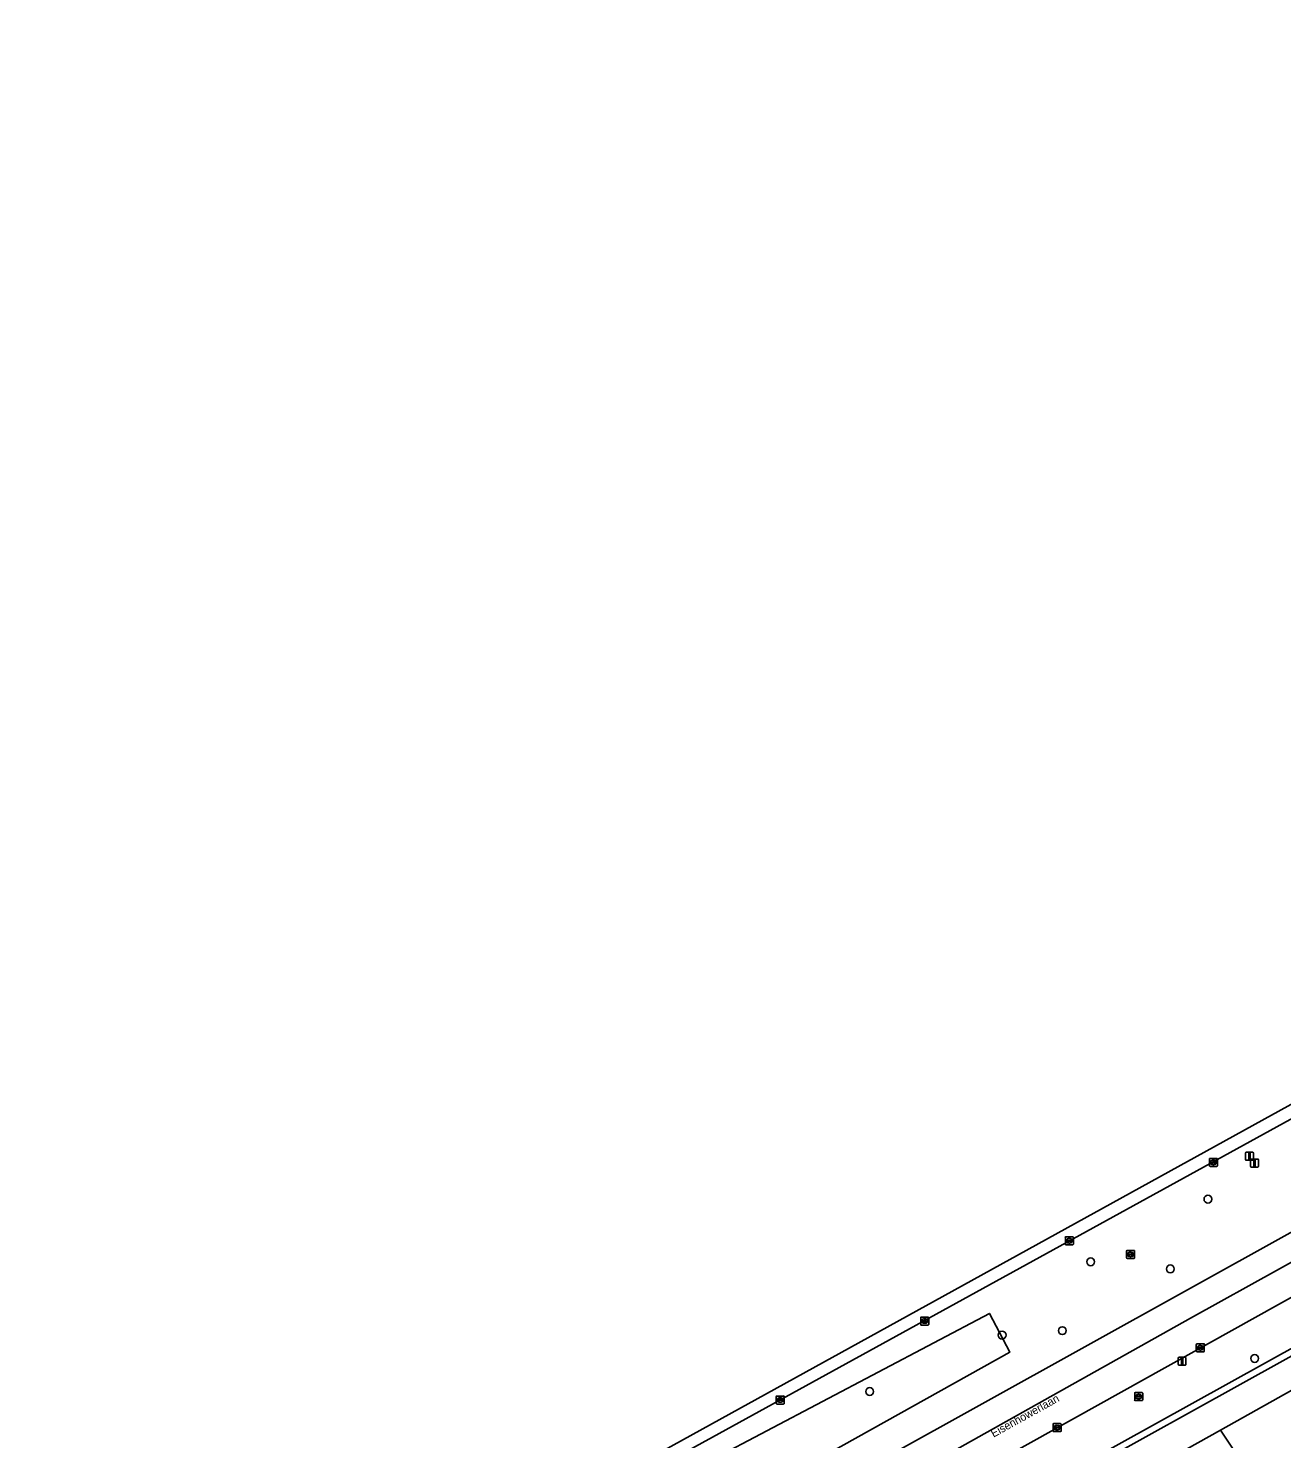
# Model space of a CAD drawing. Extents: x 162879 to 165540, y 384011 to 385181.
# Drawn here: x 163777.7 to 163934.2, y 384795.5 to 384971.8 of the extents above; entities that cross this region are included whole.
import ezdxf

# ---------------------------------------------------------------- set-up
doc = ezdxf.new("R2010")
doc.units = 0
for name, color, linetype in [('IMGEO_Berm_groen', 7, 'Continuous'), ('IMGEO_Boom', 7, 'Continuous'), ('IMGEO_Gemengd_bos', 7, 'Continuous'), ('IMGEO_Kolk', 7, 'Continuous'), ('IMGEO_Lichtmast', 7, 'Continuous'), ('IMGEO_Loofbos', 7, 'Continuous'), ('IMGEO_Muur', 7, 'Continuous'), ('IMGEO_Openbare_ruimte_label', 7, 'Continuous'), ('IMGEO_Rijbaan_regionaal_gesloten', 7, 'Continuous'), ('IMGEO_Rioolput', 7, 'Continuous'), ('IMGEO_Verkeersbordpaal', 7, 'Continuous')]:
    doc.layers.add(name, color=color, linetype=linetype)

msp = doc.modelspace()

# ---------------------------------------------------------------- linework, layer by layer
at = {"layer": 'IMGEO_Berm_groen'}
for points in [[(164192.18, 384964.92), (164146.56, 384944.41), (164118.06, 384931.02), (164076.71, 384911.01), (164028.43, 384886.32), (164000, 384871.06), (163992.46, 384866.71), (163979.89, 384859.86), (163965.35, 384851.94), (163853.53, 384790.43)], [(163871.53, 384785.88), (163986.2, 384849.54), (164000, 384857.21), (164034.37, 384875.79), (164036.88, 384877.14), (164052.2, 384885.03), (164067.56, 384892.57), (164106.58, 384912.17), (164139.84, 384928.01), (164149.3, 384932.39), (164167.62, 384940.87)], [(164175, 384936.26), (164153.89, 384926.74), (164144.65, 384922.33), (164120.67, 384911.24), (164099.06, 384900.61), (164050.32, 384876.05), (164000, 384849.21), (163989.86, 384843.56), (163852.3, 384766.88)], [(163801.03, 384737.74), (163800.51, 384737.3), (163789.97, 384728.4), (163790.92, 384726.74), (163790.99, 384726.64), (163802.36, 384734.21), (163830.64, 384748.49), (163847.52, 384757.91), (163848.3, 384756.51), (163852.53, 384758.82), (163851.73, 384760.24), (163898.05, 384786.03), (163898.84, 384784.62), (163905.17, 384788.16), (163904.35, 384789.56), (163992.86, 384838.66)], [(163756.98, 384726.11), (163795.35, 384750), (163807.43, 384757.52), (163823.36, 384769.46), (163825.98, 384771.1), (163849.06, 384785.53), (163897.73, 384811.19), (163900.26, 384806.35), (163829.14, 384766.63), (163814.86, 384755.99), (163757.65, 384724.21)]]:
    msp.add_lwpolyline(points, dxfattribs=at)
at = {"layer": 'IMGEO_Boom'}
for centre in [(163925.02, 384825.47), (163910.38, 384817.65), (163920.32, 384816.76), (163899.31, 384808.49), (163906.83, 384809.05), (163930.86, 384805.57), (163882.77, 384801.44)]:
    msp.add_circle(centre, 0.489, dxfattribs=at)
at = {"layer": 'IMGEO_Gemengd_bos'}
msp.add_lwpolyline([(163928.74, 384793.36), (163926.59, 384796.63), (163843.22, 384750)], dxfattribs=at)
at = {"layer": 'IMGEO_Kolk'}
for p, q in [((163925.2, 384829.63), (163925.2, 384830.49)), ((163925.28, 384830.56), (163926.13, 384830.56)), ((163925.46, 384830.05), (163925.46, 384830.07)), ((163925.5, 384830.1), (163925.9, 384830.1)), ((163925.9, 384830.02), (163925.5, 384830.02)), ((163925.69, 384830.34), (163925.71, 384830.34)), ((163925.71, 384829.78), (163925.69, 384829.78)), ((163925.94, 384830.07), (163925.94, 384830.05)), ((163926.2, 384830.49), (163926.2, 384829.63)), ((163926.13, 384829.56), (163925.28, 384829.56)), ((163907.21, 384819.84), (163907.21, 384820.7)), ((163907.28, 384820.77), (163908.13, 384820.77)), ((163908.13, 384819.77), (163907.28, 384819.77)), ((163907.47, 384820.26), (163907.47, 384820.28)), ((163907.51, 384820.31), (163907.91, 384820.31)), ((163907.9, 384820.23), (163907.51, 384820.23)), ((163907.72, 384819.99), (163907.69, 384819.99)), ((163907.7, 384820.55), (163907.72, 384820.55)), ((163907.95, 384820.28), (163907.95, 384820.26)), ((163908.21, 384820.7), (163908.21, 384819.84)), ((163889.14, 384809.82), (163889.14, 384810.67)), ((163889.21, 384810.74), (163890.06, 384810.74)), ((163889.44, 384810.29), (163889.84, 384810.29)), ((163889.62, 384810.52), (163889.65, 384810.52)), ((163890.14, 384810.67), (163890.14, 384809.82)), ((163890.06, 384809.74), (163889.21, 384809.74)), ((163889.39, 384810.24), (163889.39, 384810.25)), ((163889.83, 384810.2), (163889.43, 384810.2)), ((163889.65, 384809.96), (163889.62, 384809.96)), ((163889.88, 384810.25), (163889.88, 384810.24)), ((163923.57, 384806.47), (163923.57, 384807.33)), ((163923.65, 384807.4), (163924.5, 384807.4)), ((163923.83, 384806.89), (163923.83, 384806.91)), ((163923.87, 384806.94), (163924.27, 384806.94)), ((163924.27, 384806.86), (163923.87, 384806.86)), ((163924.06, 384807.18), (163924.08, 384807.18)), ((163924.31, 384806.91), (163924.31, 384806.89)), ((163924.57, 384807.33), (163924.57, 384806.47)), ((163924.5, 384806.4), (163923.65, 384806.4)), ((163924.08, 384806.62), (163924.06, 384806.62)), ((163871.1, 384799.96), (163871.1, 384800.81)), ((163871.17, 384800.88), (163872.02, 384800.88)), ((163872.02, 384799.88), (163871.17, 384799.88)), ((163871.35, 384800.38), (163871.35, 384800.39)), ((163871.79, 384800.34), (163871.39, 384800.34)), ((163871.4, 384800.43), (163871.8, 384800.43)), ((163871.58, 384800.66), (163871.61, 384800.66)), ((163871.61, 384800.1), (163871.58, 384800.1)), ((163871.84, 384800.39), (163871.84, 384800.38)), ((163872.1, 384800.81), (163872.1, 384799.96)), ((163905.68, 384796.52), (163905.68, 384797.37)), ((163905.76, 384797.44), (163906.61, 384797.44)), ((163906.61, 384796.44), (163905.76, 384796.44)), ((163905.94, 384796.94), (163905.94, 384796.95)), ((163905.98, 384796.99), (163906.38, 384796.99)), ((163906.38, 384796.9), (163905.98, 384796.9)), ((163906.17, 384797.22), (163906.2, 384797.22)), ((163906.19, 384796.66), (163906.17, 384796.66)), ((163906.43, 384796.95), (163906.43, 384796.94)), ((163906.68, 384797.37), (163906.68, 384796.52))]:
    msp.add_line(p, q, dxfattribs=at)
for points in [[(163925.2, 384829.63), (163925.2, 384830.49)], [(163925.28, 384830.56), (163926.13, 384830.56)], [(163926.2, 384830.49), (163926.2, 384829.63)], [(163926.13, 384829.56), (163925.28, 384829.56)], [(163907.21, 384819.84), (163907.21, 384820.7)], [(163907.28, 384820.77), (163908.13, 384820.77)], [(163908.13, 384819.77), (163907.28, 384819.77)], [(163908.21, 384820.7), (163908.21, 384819.84)], [(163889.14, 384809.82), (163889.14, 384810.67)], [(163889.21, 384810.74), (163890.06, 384810.74)], [(163890.14, 384810.67), (163890.14, 384809.82)], [(163890.06, 384809.74), (163889.21, 384809.74)], [(163923.57, 384806.47), (163923.57, 384807.33)], [(163923.65, 384807.4), (163924.5, 384807.4)], [(163924.57, 384807.33), (163924.57, 384806.47)], [(163924.5, 384806.4), (163923.65, 384806.4)], [(163871.1, 384799.96), (163871.1, 384800.81)], [(163871.17, 384800.88), (163872.02, 384800.88)], [(163872.02, 384799.88), (163871.17, 384799.88)], [(163872.1, 384800.81), (163872.1, 384799.96)], [(163905.68, 384796.52), (163905.68, 384797.37)], [(163905.76, 384797.44), (163906.61, 384797.44)], [(163906.61, 384796.44), (163905.76, 384796.44)], [(163906.68, 384797.37), (163906.68, 384796.52)]]:
    msp.add_lwpolyline(points, dxfattribs=at)
for centre, radius, start, end in [((163925.28, 384830.49), 0.0765, 91.552, 178.448), ((163925.28, 384830.49), 0.0765, 91.552, 178.448), ((163925.5, 384830.06), 0.0403, 85.8775, 175.7526), ((163925.5, 384830.05), 0.0366, 178.938, 274.7102), ((163925.91, 384830.07), 0.0386, 1.7309, 96.639), ((163925.9, 384830.06), 0.043, 264.8664, 352.4533), ((163926.13, 384830.49), 0.0765, 1.552, 88.448), ((163926.13, 384830.49), 0.0765, 1.552, 88.448), ((163925.28, 384829.64), 0.0765, 181.552, 268.448), ((163925.28, 384829.64), 0.0765, 181.552, 268.448), ((163926.13, 384829.64), 0.0765, 271.552, 358.448), ((163926.13, 384829.64), 0.0765, 271.552, 358.448), ((163907.28, 384820.7), 0.0765, 91.552, 178.448), ((163907.28, 384820.7), 0.0765, 91.552, 178.448), ((163907.28, 384819.85), 0.0765, 181.552, 268.448), ((163907.28, 384819.85), 0.0765, 181.552, 268.448), ((163907.51, 384820.27), 0.0403, 85.8775, 175.7526), ((163907.5, 384820.26), 0.0366, 178.938, 274.7102), ((163907.91, 384820.27), 0.043, 264.8664, 352.4533), ((163907.91, 384820.28), 0.0386, 1.7309, 96.639), ((163908.13, 384820.7), 0.0765, 1.552, 88.448), ((163908.13, 384820.7), 0.0765, 1.552, 88.448), ((163908.13, 384819.85), 0.0765, 271.552, 358.448), ((163908.13, 384819.85), 0.0765, 271.552, 358.448), ((163889.21, 384810.67), 0.0765, 91.552, 178.448), ((163889.21, 384810.67), 0.0765, 91.552, 178.448), ((163889.44, 384810.25), 0.0403, 85.8775, 175.7526), ((163889.84, 384810.25), 0.0386, 1.7309, 96.639), ((163890.06, 384810.67), 0.0765, 1.552, 88.448), ((163890.06, 384810.67), 0.0765, 1.552, 88.448), ((163889.21, 384809.82), 0.0765, 181.552, 268.448), ((163889.21, 384809.82), 0.0765, 181.552, 268.448), ((163889.43, 384810.24), 0.0366, 178.938, 274.7102), ((163889.84, 384810.24), 0.043, 264.8664, 352.4533), ((163890.06, 384809.82), 0.0765, 271.552, 358.448), ((163890.06, 384809.82), 0.0765, 271.552, 358.448), ((163923.65, 384807.33), 0.0765, 91.552, 178.448), ((163923.65, 384807.33), 0.0765, 91.552, 178.448), ((163923.87, 384806.9), 0.0403, 85.8775, 175.7526), ((163923.87, 384806.89), 0.0366, 178.938, 274.7102), ((163924.28, 384806.91), 0.0386, 1.7309, 96.639), ((163924.27, 384806.9), 0.043, 264.8664, 352.4533), ((163924.5, 384807.33), 0.0765, 1.552, 88.448), ((163924.5, 384807.33), 0.0765, 1.552, 88.448), ((163923.65, 384806.48), 0.0765, 181.552, 268.448), ((163923.65, 384806.48), 0.0765, 181.552, 268.448), ((163924.5, 384806.48), 0.0765, 271.552, 358.448), ((163924.5, 384806.48), 0.0765, 271.552, 358.448), ((163871.17, 384800.81), 0.0765, 91.552, 178.448), ((163871.17, 384800.81), 0.0765, 91.552, 178.448), ((163871.17, 384799.96), 0.0765, 181.552, 268.448), ((163871.17, 384799.96), 0.0765, 181.552, 268.448), ((163871.4, 384800.39), 0.0403, 85.8775, 175.7526), ((163871.39, 384800.38), 0.0366, 178.938, 274.7102), ((163871.8, 384800.38), 0.043, 264.8664, 352.4533), ((163871.8, 384800.39), 0.0386, 1.7309, 96.639), ((163872.02, 384800.81), 0.0765, 1.552, 88.448), ((163872.02, 384800.81), 0.0765, 1.552, 88.448), ((163872.02, 384799.96), 0.0765, 271.552, 358.448), ((163872.02, 384799.96), 0.0765, 271.552, 358.448), ((163905.76, 384797.37), 0.0765, 91.552, 178.448), ((163905.76, 384797.37), 0.0765, 91.552, 178.448), ((163905.76, 384796.52), 0.0765, 181.552, 268.448), ((163905.76, 384796.52), 0.0765, 181.552, 268.448), ((163905.98, 384796.95), 0.0403, 85.8775, 175.7526), ((163905.98, 384796.94), 0.0366, 178.938, 274.7102), ((163906.39, 384796.95), 0.0386, 1.7309, 96.639), ((163906.38, 384796.94), 0.043, 264.8664, 352.4533), ((163906.61, 384797.37), 0.0765, 1.552, 88.448), ((163906.61, 384797.37), 0.0765, 1.552, 88.448), ((163906.61, 384796.52), 0.0765, 271.552, 358.448), ((163906.61, 384796.52), 0.0765, 271.552, 358.448)]:
    msp.add_arc(centre, radius, start, end, dxfattribs=at)
for centre, major_axis, ratio, start_param, end_param in [((163925.69, 384830.06), (-0.387, 0.002), 0.722429, 4.712389, 7.853982), ((163925.71, 384830.06), (-0.39, 0.002), 0.717154, 1.570796, 4.712389), ((163907.69, 384820.27), (-0.387, 0.002), 0.722429, 4.712389, 7.853982), ((163907.72, 384820.27), (-0.39, 0.002), 0.717154, 1.570796, 4.712389), ((163889.62, 384810.24), (-0.387, 0.002), 0.722429, 4.712389, 7.853982), ((163889.65, 384810.24), (-0.39, 0.002), 0.717154, 1.570796, 4.712389), ((163924.06, 384806.9), (-0.387, 0.002), 0.722429, 4.712389, 7.853982), ((163924.08, 384806.9), (-0.39, 0.002), 0.717154, 1.570796, 4.712389), ((163871.58, 384800.38), (-0.387, 0.002), 0.722429, 4.712389, 7.853982), ((163871.61, 384800.38), (-0.39, 0.002), 0.717154, 1.570796, 4.712389), ((163906.17, 384796.94), (-0.387, 0.002), 0.722429, 4.712389, 7.853982), ((163906.19, 384796.94), (-0.39, 0.002), 0.717154, 1.570796, 4.712389)]:
    msp.add_ellipse(centre, major_axis=major_axis, ratio=ratio, start_param=start_param, end_param=end_param, dxfattribs=at)
at = {"layer": 'IMGEO_Lichtmast'}
for p, q in [((163921.3, 384804.83), (163921.3, 384805.62)), ((163921.3, 384805.62), (163921.3, 384804.83)), ((163921.4, 384805.72), (163922.18, 384805.72)), ((163922.18, 384805.72), (163921.4, 384805.72)), ((163922.28, 384805.62), (163922.28, 384804.83)), ((163922.28, 384804.83), (163922.28, 384805.62)), ((163922.18, 384804.73), (163921.4, 384804.73)), ((163921.4, 384804.73), (163922.18, 384804.73))]:
    msp.add_line(p, q, dxfattribs=at)
msp.add_lwpolyline([(163921.71, 384805.6), (163921.87, 384805.6), (163921.87, 384804.85), (163921.71, 384804.85), (163921.71, 384805.6)], dxfattribs=at)
for centre, start, end in [((163921.4, 384805.62), 90, 180), ((163921.4, 384805.62), 90, 180), ((163922.18, 384805.62), 0, 90), ((163922.18, 384805.62), 360, 90), ((163921.4, 384804.83), 180, 270), ((163921.4, 384804.83), 180, 270), ((163922.18, 384804.83), 270, 0), ((163922.18, 384804.83), 270, 0)]:
    msp.add_arc(centre, 0.1, start, end, dxfattribs=at)
at = {"layer": 'IMGEO_Loofbos'}
for points in [[(163832.96, 384744.27), (163843.22, 384750), (163926.59, 384796.63), (163943.75, 384806.22), (163968.42, 384820.02), (163985.45, 384829.54), (163995.19, 384834.86), (163993.29, 384837.97), (163905.47, 384789.25), (163906.28, 384787.85), (163898.53, 384783.52), (163897.74, 384784.93), (163852.83, 384759.93), (163853.63, 384758.5), (163847.99, 384755.41), (163847.21, 384756.8), (163831.62, 384748.12)], [(163897.73, 384811.19), (163849.06, 384785.53), (163825.98, 384771.1), (163823.36, 384769.46), (163807.43, 384757.52), (163795.35, 384750), (163756.98, 384726.11), (163757.65, 384724.21), (163814.86, 384755.99), (163829.14, 384766.63), (163900.26, 384806.35)], [(163930.97, 384789.95), (163938.5, 384795.05), (163947.2, 384800.25), (163943.75, 384806.22), (163926.59, 384796.63), (163928.74, 384793.36)]]:
    msp.add_lwpolyline(points, close=True, dxfattribs=at)
at = {"layer": 'IMGEO_Muur'}
for points in [[(164200.46, 384942.42), (164096.89, 384894.56), (164097.59, 384893.08), (164094.69, 384891.71), (164094, 384893.2), (164090.38, 384891.43), (164028.57, 384858.62), (164029.32, 384857.21), (164003.03, 384843.38), (164002.67, 384844.11), (163992.86, 384838.66), (163904.35, 384789.56)], [(163905.47, 384789.25), (163993.29, 384837.97), (164002.32, 384842.99), (164002.67, 384842.28), (164030.41, 384856.87), (164029.66, 384858.29), (164090.75, 384890.71), (164093.61, 384892.1), (164094.29, 384890.63), (164098.67, 384892.69), (164097.97, 384894.16), (164146.43, 384916.56), (164147.17, 384916.9), (164200.8, 384941.69)]]:
    msp.add_lwpolyline(points, dxfattribs=at)
at = {"layer": 'IMGEO_Rijbaan_regionaal_gesloten'}
msp.add_lwpolyline([(163834.89, 384781.88), (163835.79, 384780.31), (163853.53, 384790.43), (163965.35, 384851.94), (163979.89, 384859.86), (163992.46, 384866.71), (164000, 384871.06), (164028.43, 384886.32), (164076.71, 384911.01), (164118.06, 384931.02), (164146.56, 384944.41), (164192.18, 384964.92), (164201.66, 384969.03), (164204.45, 384970.2), (164203.63, 384971.77), (164196.43, 384968.85), (164173.47, 384959.56), (164139.09, 384942.78), (164031.01, 384890.05)], close=True, dxfattribs=at)
for points in [[(163831.88, 384759.57), (163922.86, 384810.62), (163989.54, 384847.58), (164018.49, 384863.38), (164049.69, 384879.82), (164089.82, 384900.11), (164135.97, 384922.35), (164180.5, 384942.7), (164211.62, 384956.32), (164210.03, 384959.45), (164204.95, 384957.3), (164194.28, 384952.4), (164167.62, 384940.87), (164149.3, 384932.39), (164139.84, 384928.01), (164106.58, 384912.17), (164067.56, 384892.57), (164052.2, 384885.03), (164036.88, 384877.14), (164034.37, 384875.79), (164000, 384857.21), (163986.2, 384849.54), (163871.53, 384785.88)], [(163852.3, 384766.88), (163989.86, 384843.56), (164000, 384849.21), (164050.32, 384876.05), (164099.06, 384900.61), (164120.67, 384911.24), (164144.65, 384922.33), (164153.89, 384926.74), (164175, 384936.26), (164201.36, 384947.89), (164213.33, 384952.94), (164211.62, 384956.32), (164180.5, 384942.7), (164135.97, 384922.35), (164089.82, 384900.11), (164049.69, 384879.82), (164018.49, 384863.38), (163989.54, 384847.58), (163922.86, 384810.62), (163831.88, 384759.57)]]:
    msp.add_lwpolyline(points, dxfattribs=at)
at = {"layer": 'IMGEO_Rioolput'}
for p, q in [((163914.93, 384819.06), (163915.78, 384819.06)), ((163914.86, 384818.14), (163914.86, 384818.99)), ((163915.78, 384818.06), (163914.93, 384818.06)), ((163915.12, 384818.56), (163915.12, 384818.57)), ((163915.16, 384818.61), (163915.56, 384818.61)), ((163915.55, 384818.52), (163915.16, 384818.52)), ((163915.37, 384818.28), (163915.34, 384818.28)), ((163915.35, 384818.84), (163915.37, 384818.84)), ((163915.6, 384818.57), (163915.6, 384818.56)), ((163915.86, 384818.99), (163915.86, 384818.14)), ((163915.87, 384800.39), (163915.87, 384801.24)), ((163915.94, 384801.31), (163916.79, 384801.31)), ((163916.79, 384800.31), (163915.94, 384800.31)), ((163916.12, 384800.81), (163916.12, 384800.82)), ((163916.56, 384800.77), (163916.16, 384800.77)), ((163916.17, 384800.86), (163916.57, 384800.86)), ((163916.35, 384801.09), (163916.38, 384801.09)), ((163916.38, 384800.53), (163916.35, 384800.53)), ((163916.61, 384800.82), (163916.61, 384800.81)), ((163916.87, 384801.24), (163916.87, 384800.39))]:
    msp.add_line(p, q, dxfattribs=at)
for points in [[(163914.93, 384819.06), (163915.78, 384819.06)], [(163914.86, 384818.14), (163914.86, 384818.99)], [(163915.78, 384818.06), (163914.93, 384818.06)], [(163915.86, 384818.99), (163915.86, 384818.14)], [(163915.87, 384800.39), (163915.87, 384801.24)], [(163915.94, 384801.31), (163916.79, 384801.31)], [(163916.79, 384800.31), (163915.94, 384800.31)], [(163916.87, 384801.24), (163916.87, 384800.39)]]:
    msp.add_lwpolyline(points, dxfattribs=at)
for centre, radius, start, end in [((163914.93, 384818.99), 0.0765, 91.552, 178.448), ((163914.93, 384818.99), 0.0765, 91.552, 178.448), ((163915.78, 384818.99), 0.0765, 1.552, 88.448), ((163915.78, 384818.99), 0.0765, 1.552, 88.448), ((163914.93, 384818.14), 0.0765, 181.552, 268.448), ((163914.93, 384818.14), 0.0765, 181.552, 268.448), ((163915.16, 384818.57), 0.0403, 85.8775, 175.7526), ((163915.15, 384818.56), 0.0366, 178.938, 274.7102), ((163915.56, 384818.56), 0.043, 264.8664, 352.4533), ((163915.56, 384818.57), 0.0386, 1.7309, 96.639), ((163915.78, 384818.14), 0.0765, 271.552, 358.448), ((163915.78, 384818.14), 0.0765, 271.552, 358.448), ((163915.94, 384801.24), 0.0765, 91.552, 178.448), ((163915.94, 384801.24), 0.0765, 91.552, 178.448), ((163915.94, 384800.39), 0.0765, 181.552, 268.448), ((163915.94, 384800.39), 0.0765, 181.552, 268.448), ((163916.17, 384800.82), 0.0403, 85.8775, 175.7526), ((163916.16, 384800.81), 0.0366, 178.938, 274.7102), ((163916.57, 384800.81), 0.043, 264.8664, 352.4533), ((163916.57, 384800.82), 0.0386, 1.7309, 96.639), ((163916.79, 384801.24), 0.0765, 1.552, 88.448), ((163916.79, 384801.24), 0.0765, 1.552, 88.448), ((163916.79, 384800.39), 0.0765, 271.552, 358.448), ((163916.79, 384800.39), 0.0765, 271.552, 358.448)]:
    msp.add_arc(centre, radius, start, end, dxfattribs=at)
for centre, major_axis, ratio, start_param, end_param in [((163915.34, 384818.56), (-0.387, 0.002), 0.722429, 4.712389, 7.853982), ((163915.37, 384818.56), (-0.39, 0.002), 0.717154, 1.570796, 4.712389), ((163916.35, 384800.81), (-0.387, 0.002), 0.722429, 4.712389, 7.853982), ((163916.38, 384800.81), (-0.39, 0.002), 0.717154, 1.570796, 4.712389)]:
    msp.add_ellipse(centre, major_axis=major_axis, ratio=ratio, start_param=start_param, end_param=end_param, dxfattribs=at)
at = {"layer": 'IMGEO_Verkeersbordpaal'}
for p, q in [((163929.72, 384830.43), (163929.72, 384831.23)), ((163929.72, 384831.23), (163929.72, 384830.43)), ((163929.82, 384831.33), (163930.61, 384831.33)), ((163930.61, 384831.33), (163929.82, 384831.33)), ((163930.61, 384830.33), (163929.82, 384830.33)), ((163929.82, 384830.33), (163930.61, 384830.33)), ((163930.35, 384829.59), (163930.35, 384830.38)), ((163930.35, 384830.38), (163930.35, 384829.59)), ((163930.45, 384830.48), (163931.24, 384830.48)), ((163931.24, 384830.48), (163930.45, 384830.48)), ((163930.71, 384831.23), (163930.71, 384830.43)), ((163930.71, 384830.43), (163930.71, 384831.23)), ((163931.34, 384830.38), (163931.34, 384829.59)), ((163931.34, 384829.59), (163931.34, 384830.38)), ((163931.24, 384829.49), (163930.45, 384829.49)), ((163930.45, 384829.49), (163931.24, 384829.49))]:
    msp.add_line(p, q, dxfattribs=at)
for points in [[(163930.14, 384831.21), (163930.29, 384831.21), (163930.29, 384830.46), (163930.14, 384830.46), (163930.14, 384831.21)], [(163930.77, 384830.36), (163930.92, 384830.36), (163930.92, 384829.61), (163930.77, 384829.61), (163930.77, 384830.36)]]:
    msp.add_lwpolyline(points, dxfattribs=at)
for centre, start, end in [((163929.82, 384831.23), 90, 180), ((163929.82, 384831.23), 90, 180), ((163929.82, 384830.43), 180, 270), ((163929.82, 384830.43), 180, 270), ((163930.45, 384830.38), 90, 180), ((163930.45, 384830.38), 90, 180), ((163930.61, 384831.23), 0, 90), ((163930.61, 384831.23), 360, 90), ((163930.61, 384830.43), 270, 0), ((163930.61, 384830.43), 270, 0), ((163931.24, 384830.38), 0, 90), ((163931.24, 384830.38), 360, 90), ((163930.45, 384829.59), 180, 270), ((163930.45, 384829.59), 180, 270), ((163931.24, 384829.59), 270, 0), ((163931.24, 384829.59), 270, 0)]:
    msp.add_arc(centre, 0.1, start, end, dxfattribs=at)

# ---------------------------------------------------------------- texts
at = {"layer": 'IMGEO_Openbare_ruimte_label'}
msp.add_text('Eisenhowerlaan', height=1, rotation=29.0268, dxfattribs=at).set_placement((163898.24, 384795.67))

doc.saveas('drawing.dxf')
